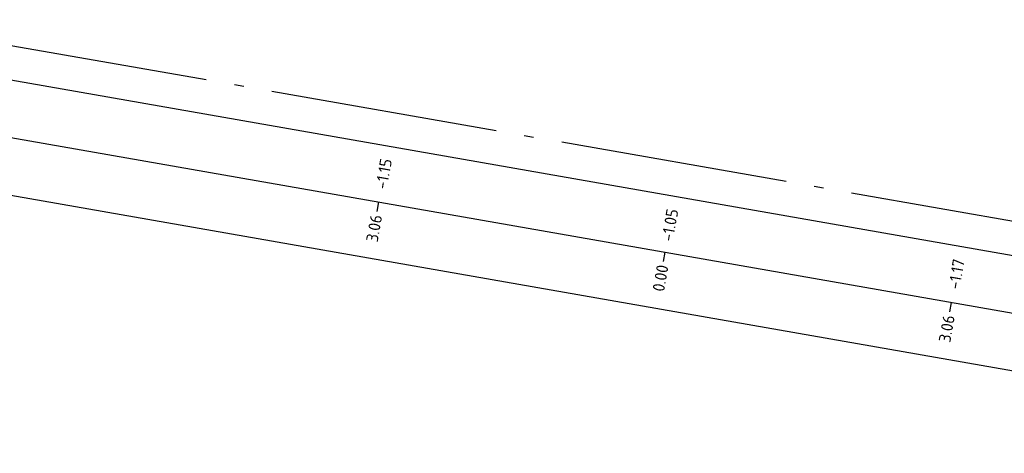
# Model space of a CAD drawing. Header units: metres. Extents: x 2514 to 227642, y 1683 to 852646.
# Tile 405 of 462: x 114370.95 to 114381.32, y 426088.73 to 426093.3. Entities that reach past the tile are written whole.
import ezdxf
from ezdxf.enums import TextEntityAlignment as Align

# ---------------------------------------------------------------- set-up
doc = ezdxf.new("R2010")
doc.units = ezdxf.units.M
doc.linetypes.add('AL-NAP_LIJN', pattern=[15.25, 12, -1.5, 0.25, -1.5])
for name, color, linetype, lineweight in [('N-WE-GW-GROND_GRIND-AD-50', 7, 'Continuous', 18), ('X-XX-AL-NAP-GD', 7, 'AL-NAP_LIJN', 25), ('X-XX-AL-PROFIELBALK-G', 7, 'Continuous', 25), ('X-XX-AL-PROFIELBALK-T25', 7, 'Continuous', 25)]:
    doc.layers.add(name, color=color, linetype=linetype, lineweight=lineweight)
doc.styles.add('NLCS-ISO-M50-T25', font='NLCS-ISO.ttf', dxfattribs={"height": 0.125})
pattern_1 = [(350.013562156, (0, 0), (0.23165277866, 0.16228675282), [0.025, -0.175]), (80.013562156, (0, 0), (-0.16228675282, 0.23165277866), [0.025, -0.175]), (125.013562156, (0.02462, -0.00434), (-0.196969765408, 0.03468301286), [0.03535534, -0.24748738]), (350.013562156, (0.04413, 0.10646), (0.23165277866, 0.16228675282), [0.025, -0.175]), (35.013562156, (0.05427, 0.09198), (0.03468301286, 0.196969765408), [0.01767766, -0.26516504]), (125.013562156, (0.05427, 0.09198), (-0.196969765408, 0.03468301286), [0.01767766, -0.26516504]), (350.013562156, (0.12666, 0.1427), (0.23165277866, 0.16228675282), [0.03535534, -0.16464466]), (35.013562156, (0.12666, 0.1427), (0.03468301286, 0.196969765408), [0.025, -0.25784272]), (125.013562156, (0.16148, 0.13657), (-0.196969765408, 0.03468301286), [0.025, -0.25784272]), (80.013562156, (0.14409, 0.0254), (-0.16228675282, 0.23165277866), [0.025, -0.175]), (35.013562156, (0.14409, 0.0254), (0.03468301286, 0.196969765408), [0.01767766, -0.26516504]), (125.013562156, (0.15857, 0.03554), (-0.196969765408, 0.03468301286), [0.01767766, -0.26516504]), (350.013562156, (0.0333, 0.0449), (0.23165277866, 0.16228675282), [0.0125, -0.1675]), (350.013562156, (0.1897, 0.06814), (0.23165277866, 0.16228675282), [0.0125, -0.1675]), (80.013562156, (0.13247, 0.1036), (-0.16228675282, 0.23165277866), [0.0125, -0.1675]), (125.013562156, (0.13758, -0.01153), (-0.196969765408, 0.03468301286), [0.01767766, -0.26516504]), (125.013562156, (0.07525, 0.13906), (-0.196969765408, 0.03468301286), [0.01767766, -0.26516504]), (35.013562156, (0.10371, 0.04837), (0.03468301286, 0.196969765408), [0.01767766, -0.26516504]), (80.013562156, (0.07204, 0.0127), (-0.16228675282, 0.23165277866), [0.003125, -0.196875]), (80.013562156, (0.0959, 0.09417), (-0.16228675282, 0.23165277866), [0.003125, -0.196875]), (80.013562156, (0.1942, 0.11177), (-0.16228675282, 0.23165277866), [0.003125, -0.196875]), (80.013562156, (0.17885, 0.00658), (-0.16228675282, 0.23165277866), [0.003125, -0.196875])]

msp = doc.modelspace()

# ---------------------------------------------------------------- hatches: boundary and pattern name
at = {"layer": 'N-WE-GW-GROND_GRIND-AD-50', "ltscale": 0.1}
h = msp.add_hatch(dxfattribs=at)
h.set_pattern_fill('AVH-FUNDERING_02-SO', color=1, scale=0.2, pattern_type=2)
h.set_pattern_definition(pattern_1)
edge = h.paths.add_edge_path()
edge.add_arc((114358.32, 425960.504), 148.142, 78.89018, 81.20991)
edge.add_line((114380.959, 426106.905), (114380.907, 426106.61))
edge.add_line((114380.907, 426106.61), (114380.91, 426106.609))
edge.add_arc((99057.922, 338742.202), 88697.991, 80.04811254, 80.05198272, ccw=False)
edge.add_line((114386.811, 426105.574), (114386.814, 426105.573))
edge.add_line((114386.814, 426105.573), (114386.866, 426105.869))
h = msp.add_hatch(dxfattribs=at)
h.set_pattern_fill('AVH-FUNDERING_02-SO', color=1, scale=0.2, pattern_type=2)
h.set_pattern_definition(pattern_1)
edge = h.paths.add_edge_path()
edge.add_arc((114336.82, 425950.127), 149.551, 78.89937, 81.19785, ccw=False)
edge.add_line((114365.614, 426096.88), (114365.562, 426096.584))
edge.add_line((114365.562, 426096.584), (114365.559, 426096.584))
edge.add_arc((99024.874, 338678.941), 88753.484, 80.04666692, 80.05053573)
edge.add_line((114359.656, 426097.62), (114359.653, 426097.621))
edge.add_line((114359.653, 426097.621), (114359.705, 426097.916))

# ---------------------------------------------------------------- linework, layer by layer
at = {"layer": 'X-XX-AL-NAP-GD', "ltscale": 0.2, "flags": 128}
msp.add_lwpolyline([(114349.177, 426096.829), (114410.248, 426086.116)], dxfattribs=at)
at = {"layer": 'X-XX-AL-PROFIELBALK-G', "ltscale": 0.05}
for p, q in [((114349.116, 426096.478), (114410.803, 426085.657)), ((114349.012, 426095.888), (114410.7, 426085.066)), ((114348.909, 426095.297), (114410.596, 426084.475))]:
    msp.add_line(p, q, dxfattribs=at)
at = {"layer": 'X-XX-AL-PROFIELBALK-G'}
for p, q in [((114374.713, 426091.277), (114374.73, 426091.376)), ((114377.729, 426090.748), (114377.746, 426090.847)), ((114380.744, 426090.219), (114380.761, 426090.318))]:
    msp.add_line(p, q, dxfattribs=at)

# ---------------------------------------------------------------- texts
at = {"layer": 'X-XX-AL-PROFIELBALK-T25', "style": 'NLCS-ISO-M50-T25'}
for s, p in [('-1.15', (114374.81, 426091.831)), ('-1.05', (114377.826, 426091.302)), ('3.06', (114374.707, 426091.24)), ('-1.17', (114380.841, 426090.773)), ('0.00', (114377.722, 426090.711)), ('3.06', (114380.737, 426090.182))]:
    msp.add_text(s, height=0.125, rotation=80.05, dxfattribs=at).set_placement(p, align=Align.MIDDLE_RIGHT)

doc.saveas('drawing.dxf')
